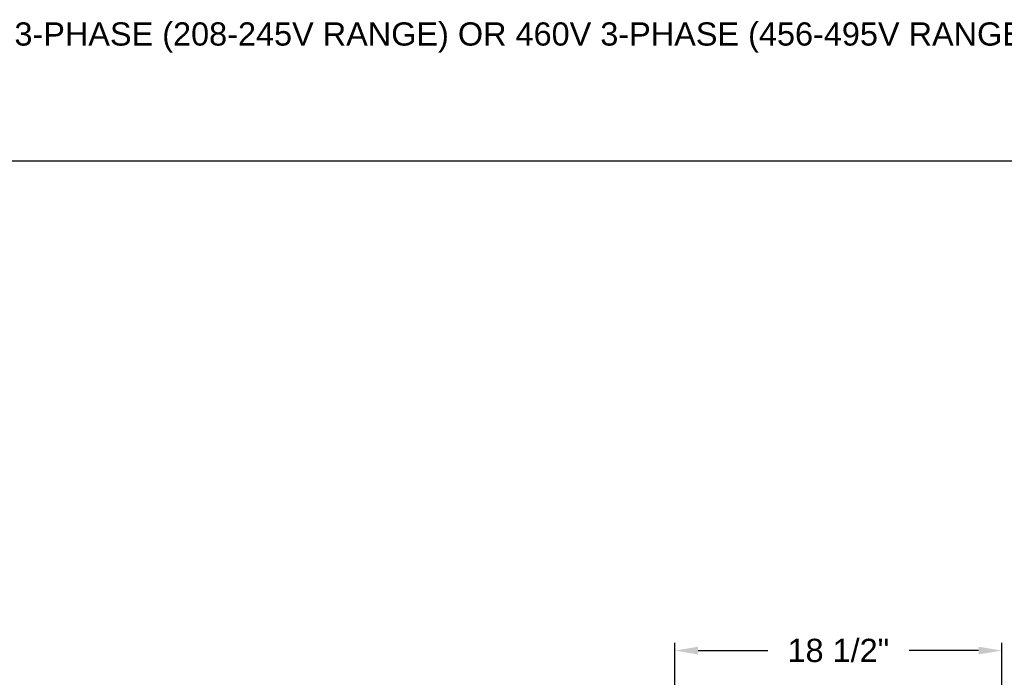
# Model space of a CAD drawing. Header units: inches. Extents: x 170 to 312, y 215 to 248.
# Tile 370 of 529: x 252.56 to 256.54, y 225.41 to 228.06. Entities that reach past the tile are written whole.
import ezdxf

# ---------------------------------------------------------------- set-up
doc = ezdxf.new("R2010")
doc.units = ezdxf.units.IN
doc.header["$LTSCALE"] = 0.25
doc.header["$MEASUREMENT"] = 0
doc.layers.add('ANNOTATIONS', color=1, linetype='Continuous')
doc.styles.add('ARIAL', font='arial.ttf', dxfattribs={"height": 0.09375})
doc.dimstyles.new('STANDARD$0', dxfattribs={"dimtxt": 0.09375, "dimasz": 0.09375, "dimexe": 0.03125, "dimexo": 0.046875, "dimgap": 0.09, "dimtad": 0, "dimtih": 1, "dimtoh": 1, "dimdec": 4, "dimzin": 0, "dimdsep": 46, "dimtxsty": 'ARIAL', "dimcen": 0.09, "dimadec": 0, "dimazin": 0, "dimtfac": 1, "dimtdec": 4, "dimtofl": 0, "dimtmove": 0, "dimatfit": 1, "dimfxl": 1, "dimtolj": 1, "dimtzin": 0, "dimarcsym": 0})

# ---------------------------------------------------------------- blocks, each defined once
blk = doc.blocks.new('*D222')
at = {"layer": 'ANNOTATIONS', "color": 0, "lineweight": -2, "transparency": 16777216}
for p, q in [((255.2092, 223.8187), (255.2092, 225.5464)), ((256.5293, 225.1001), (256.5293, 225.5464)), ((255.303, 225.5152), (255.5841, 225.5152)), ((256.4355, 225.5152), (256.1544, 225.5152))]:
    blk.add_line(p, q, dxfattribs=at)
at = {"layer": 'ANNOTATIONS', "color": 0, "transparency": 16777216}
for points in [[(255.303, 225.5308), (255.303, 225.4995), (255.2092, 225.5152)], [(256.4355, 225.5308), (256.4355, 225.4995), (256.5293, 225.5152)]]:
    blk.add_solid(points, dxfattribs=at)
at = {"layer": 'defpoints', "color": 0, "transparency": 16777216}
for p in [(255.2092, 225.5152), (256.5293, 225.0532), (255.2092, 223.7718)]:
    blk.add_point(p, dxfattribs=at)
at = {"layer": 'ANNOTATIONS', "color": 0, "transparency": 16777216, "insert": (255.8692, 225.5152), "char_height": 0.09375, "attachment_point": 5, "style": 'ARIAL'}
blk.add_mtext('\\A1;18 1/2"', dxfattribs=at)

msp = doc.modelspace()

# ---------------------------------------------------------------- linework, layer by layer
at = {"layer": 'defpoints'}
msp.add_lwpolyline([(263.04861, 214.75854), (243.57874, 214.75854), (243.57874, 227.49365), (263.04861, 227.49365)], close=True, dxfattribs=at)

# ---------------------------------------------------------------- texts
at = {"layer": 'ANNOTATIONS', "insert": (251.11633, 228.05267), "char_height": 0.09375, "width": 6.6478959, "attachment_point": 1, "line_spacing_factor": 0.86134, "style": 'ARIAL'}
msp.add_mtext('990 MOTOR RH - 230V 3-PHASE (208-245V RANGE) OR 460V 3-PHASE (456-495V RANGE)', dxfattribs=at)

# ---------------------------------------------------------------- dimensions: what is measured, and where the dimension line sits
at = {"layer": 'ANNOTATIONS'}
dim = msp.add_linear_dim(base=(255.20923, 225.51515), p1=(256.52927, 225.05324), p2=(255.20923, 223.77179), text='18 1/2"', dimstyle='STANDARD$0', override={"dimtxsty": 'ARIAL'}, dxfattribs=at)
dim.commit()
dim.dimension.update_dxf_attribs({"geometry": '*D222', "text_midpoint": (255.86925, 225.51515)})

doc.saveas('drawing.dxf')
